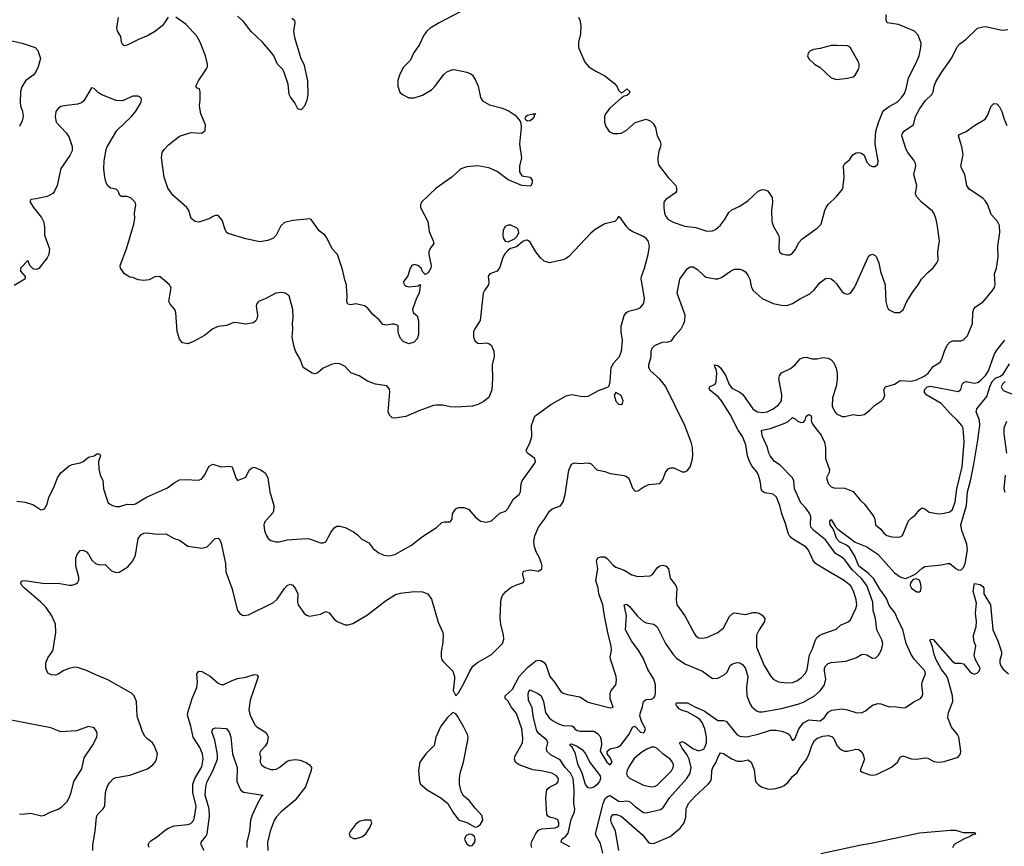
# Model space of a CAD drawing. Header units: inches. Extents: x 1552611 to 1694776, y 811966 to 917215.
# Tile 355 of 549: x 1650931 to 1658065, y 845939 to 851932. Entities that reach past the tile are written whole.
import ezdxf

# ---------------------------------------------------------------- set-up
doc = ezdxf.new("R2010")
doc.units = ezdxf.units.IN
doc.header["$MEASUREMENT"] = 0
doc.layers.add('B6854', color=7, linetype='Continuous')
doc.layers.add('B6855', color=7, linetype='Continuous')

msp = doc.modelspace()

# ---------------------------------------------------------------- linework, layer by layer
at = {"layer": 'B6854', "color": 5}
for points, elevation in [([(1650910, 848442), (1650970, 848434), (1651030, 848414), (1651081.4, 848381.4), (1651090, 848378.8), (1651110, 848386.8), (1651130, 848421), (1651141.6, 848470), (1651178.4, 848541.6), (1651204.4, 848610), (1651230, 848648.2), (1651290, 848697.1), (1651310, 848708.2), (1651370, 848718.4), (1651391, 848729), (1651430, 848760.7), (1651470, 848770.8), (1651490, 848786), (1651510, 848784.7), (1651515.5, 848770), (1651502, 848730), (1651503.4, 848676.6), (1651514.9, 848630), (1651533.5, 848593.5), (1651539, 848530), (1651563.7, 848450), (1651573, 848430), (1651582.6, 848422.6), (1651604, 848410), (1651630, 848403.6), (1651656.2, 848403.8), (1651710, 848419.5), (1651750, 848417.6), (1651770, 848421.3), (1651849.8, 848470.2), (1652001, 848539), (1652050, 848575.5), (1652090, 848596.4), (1652130, 848599.5), (1652230, 848593), (1652250, 848604), (1652269.5, 848630), (1652304.2, 848695.8), (1652330, 848710.5), (1652390, 848690.8), (1652450, 848696.3), (1652470, 848690.7), (1652497.1, 848610), (1652510, 848590.7), (1652570, 848615.5), (1652594.5, 848665.5), (1652610, 848682), (1652630, 848688.2), (1652676, 848670), (1652710, 848646.8), (1652730, 848611.3), (1652743.1, 848510), (1652772.4, 848410), (1652770.5, 848370), (1652764.1, 848355.9), (1652704.9, 848290), (1652700.7, 848270), (1652704, 848230), (1652715.9, 848195.9), (1652731, 848170), (1652750, 848157.3), (1652786, 848146), (1652810, 848146), (1652870, 848161.6), (1653010, 848170.4), (1653030, 848168.2), (1653110, 848140.7), (1653130, 848139.1), (1653150, 848148), (1653185.5, 848214.5), (1653210, 848248), (1653230, 848259.3), (1653250, 848259.3), (1653290.3, 848250.3), (1653350, 848220.5), (1653378.6, 848198.5), (1653410, 848165.5), (1653459.9, 848139.9), (1653490, 848102), (1653528.7, 848068.7), (1653570, 848050.4), (1653610, 848046), (1653650, 848054.4), (1653770, 848122.4), (1653850, 848186.4), (1653950, 848250.4), (1653990, 848286.4), (1654010, 848292), (1654050, 848290.8), (1654063.7, 848310), (1654068, 848350), (1654078.4, 848370), (1654090, 848384.9), (1654110, 848395.5), (1654150, 848395.5), (1654182.8, 848382.8), (1654230, 848327.7), (1654270, 848295.5), (1654310, 848290.4), (1654350, 848299.3), (1654410, 848354.9), (1654450.8, 848369.2), (1654469.6, 848390), (1654510, 848459.1), (1654550, 848490.7), (1654560.5, 848510), (1654563.5, 848570), (1654571.2, 848590), (1654662.7, 848717.3), (1654667.3, 848730), (1654662.4, 848750), (1654611.5, 848790), (1654599.7, 848810), (1654628.5, 848870), (1654641, 848910), (1654639.7, 848990), (1654662.6, 849057.4), (1654778.6, 849141.4), (1654890, 849206), (1654930, 849214.9), (1655010, 849200.4), (1655050, 849203.1), (1655130, 849246.4), (1655192.5, 849267.5), (1655202.7, 849277.3), (1655209.7, 849310.3), (1655217.7, 849410), (1655236.2, 849443.8), (1655277.4, 849490), (1655292.6, 849530), (1655299.4, 849610), (1655287.9, 849670), (1655289, 849710), (1655310, 849787.7), (1655327.8, 849810), (1655341.8, 849818.2), (1655410, 849834.9), (1655430, 849846.4), (1655448, 849870), (1655455.8, 849890), (1655458.3, 849910), (1655443, 850000)], 940), ([(1651459.7, 845910), (1651459.7, 845950), (1651478, 846050), (1651487.1, 846150), (1651495.4, 846170), (1651536.3, 846210), (1651546.9, 846230), (1651553.3, 846330), (1651565.6, 846370), (1651581.3, 846398.7), (1651609.8, 846430.2), (1651630, 846439), (1651730, 846454.6), (1651858, 846502), (1651895.6, 846530), (1651913, 846550), (1651922.4, 846570), (1651929.7, 846610), (1651906.3, 846670), (1651892.6, 846690), (1651857.5, 846717.5), (1651838.8, 846738.8), (1651821.5, 846770), (1651782.4, 846882.4), (1651777.6, 846990), (1651760.3, 847030), (1651741.5, 847050), (1651570, 847147.2), (1651481.5, 847181.5), (1651415, 847215), (1651350, 847236.8), (1651330, 847238.9), (1651290, 847227.8), (1651250, 847213), (1651210, 847187.6), (1651190, 847180.5), (1651161.7, 847181.7), (1651135.6, 847195.6), (1651120.7, 847230), (1651120.7, 847270), (1651134.5, 847305.5), (1651166, 847350), (1651172.7, 847367.3), (1651193.8, 847490), (1651190.7, 847550), (1651163.8, 847610), (1651122.4, 847670), (1651084.2, 847710), (1650965.1, 847810), (1650947, 847830), (1650939, 847850), (1650941.2, 847858.8), (1650950, 847864.7), (1650970, 847866), (1651110, 847845.2), (1651210, 847848.3), (1651290, 847833.8), (1651310, 847833.4), (1651338.3, 847841.7), (1651349.8, 847850.2), (1651360.5, 847870), (1651359.7, 847890), (1651337.8, 847970), (1651338.5, 848030), (1651350, 848060.7), (1651363.3, 848076.7), (1651370, 848084), (1651390, 848087.3), (1651414.7, 848074.7), (1651430, 848057.3), (1651454.7, 848014.7), (1651480.5, 847990), (1651510, 847980.3), (1651550, 847983.1), (1651597.1, 847937.1), (1651630, 847925.4), (1651652, 847928), (1651714.1, 847965.9), (1651750, 848008.7), (1651770.6, 848050), (1651789.9, 848170), (1651810, 848199.1), (1651830.3, 848210.3), (1651852.9, 848212.9), (1651930, 848201.3), (1651990, 848204.9), (1652050, 848170.3), (1652090, 848159.5), (1652150, 848116), (1652250, 848100.7), (1652289.8, 848110.2), (1652347.3, 848170), (1652370, 848173.7), (1652381.1, 848161.1), (1652390, 848138), (1652422.3, 847990), (1652425.3, 847930), (1652468.9, 847810), (1652508, 847650), (1652526.6, 847626.6), (1652550, 847613.4), (1652590, 847616.4), (1652770, 847707.6), (1652796, 847730), (1652850, 847808.9), (1652870, 847830.3), (1652890, 847840.3), (1652910, 847832), (1652930, 847804.9), (1652947.3, 847770), (1652944.1, 847710), (1652948.8, 847690), (1652990, 847630.9), (1653010, 847614.1), (1653031.2, 847608.8), (1653110, 847623), (1653150, 847642.8), (1653173.2, 847633.2), (1653210, 847586), (1653231.3, 847570), (1653290, 847544.7), (1653310, 847544.7), (1653344.7, 847555.3), (1653450, 847616.4), (1653582, 847718), (1653654.3, 847765.7), (1653690, 847774.4), (1653790, 847785.7), (1653850, 847783.1), (1653888.8, 847768.8), (1653914.6, 847730), (1653964.2, 847564.2), (1653997.1, 847490), (1654000.5, 847470), (1653997.6, 847417.6), (1653984.6, 847350), (1653984.2, 847310), (1653990.3, 847290.3), (1653999.2, 847279.2), (1654070.5, 847210), (1654081.6, 847170), (1654082.4, 847150), (1654070.8, 847070), (1654090, 847031.3), (1654110, 847051), (1654150, 847118.8), (1654192.6, 847210), (1654215, 847244.9), (1654248, 847272), (1654349.9, 847330.1), (1654430, 847410.8), (1654437.8, 847442.2), (1654436.8, 847470), (1654416.2, 847550), (1654411.9, 847590), (1654416, 847710), (1654418.5, 847730), (1654430, 847757.1), (1654453.4, 847786.6), (1654490, 847816), (1654530, 847835.8), (1654575.3, 847850), (1654582.7, 847857.3), (1654586.6, 847870), (1654577.6, 847910), (1654579.3, 847930), (1654584.9, 847935.1), (1654630, 847943.1), (1654690, 847934.8), (1654713.2, 847950), (1654716, 847970), (1654712, 847990), (1654698.4, 848030), (1654673.8, 848073.8), (1654660.9, 848110), (1654657.3, 848150), (1654663, 848190), (1654690, 848252.9), (1654734.7, 848310), (1654770, 848368), (1654790, 848386.4), (1654850, 848406.7), (1654870, 848437.1), (1654882.6, 848490), (1654910, 848667.3), (1654930, 848710.4), (1654950, 848720.4), (1654990, 848714), (1655050, 848720.4), (1655071.7, 848711.7), (1655113.4, 848670), (1655125.5, 848665.5), (1655170, 848656.2), (1655210, 848641.8), (1655310, 848628.4), (1655323.1, 848623.1), (1655341.5, 848610), (1655352.8, 848590), (1655370, 848534.8), (1655390, 848513), (1655410, 848515.5), (1655453.5, 848546.5), (1655490, 848561.3), (1655570, 848569), (1655590, 848599.1), (1655610.7, 848649.3), (1655630, 848676.4), (1655650, 848684.4), (1655670, 848682.4), (1655730, 848653.4), (1655750, 848653.4), (1655770, 848662.8), (1655789.6, 848690.3), (1655804.4, 848735.6), (1655807.9, 848772.1), (1655805.1, 848830), (1655797.4, 848870), (1655749.7, 848990), (1655610, 849274.5), (1655570, 849327.3), (1655498.9, 849390), (1655489.7, 849410), (1655488.5, 849430), (1655506.8, 849490), (1655506.8, 849530), (1655512.6, 849550), (1655533.3, 849570), (1655570, 849588.3), (1655590, 849594), (1655630, 849596.1), (1655654.8, 849605.2), (1655678.6, 849641.4), (1655722.9, 849690), (1655743.9, 849730), (1655750.7, 849750.7), (1655751.6, 849790), (1655695.1, 849950), (1655704.7, 850000)], 920), ([(1654320, 850000), (1654298.3, 849970), (1654288.9, 849948.9), (1654268.6, 849751.4), (1654227.7, 849690), (1654219.1, 849670), (1654219.1, 849630), (1654230, 849601), (1654250, 849587.7), (1654270, 849585.5), (1654310, 849590.6), (1654330, 849584), (1654350.3, 849570.3), (1654366.7, 849530), (1654368.4, 849490), (1654353.8, 849430), (1654356.5, 849330), (1654352.4, 849250), (1654330, 849193.2), (1654290, 849162.7), (1654250, 849142), (1654212, 849130), (1654090, 849122.4), (1654050, 849126), (1653998, 849138), (1653950, 849137.4), (1653930, 849134.3), (1653823, 849097), (1653730, 849055.6), (1653650, 849044.5), (1653630, 849047), (1653610, 849064), (1653600.9, 849090), (1653613.4, 849233.4), (1653610, 849254), (1653590, 849278), (1653510, 849289.6), (1653451.2, 849311.2), (1653390, 849349.4), (1653330, 849372.3), (1653290, 849417), (1653250, 849437), (1653219.8, 849440.2), (1653190, 849432.3), (1653130, 849406.6), (1653090, 849372.3), (1653070, 849363.7), (1653050, 849369.4), (1652986, 849410), (1652962.9, 849470), (1652929.8, 849529.8), (1652917.4, 849570), (1652905.6, 849630), (1652909.5, 849689.5), (1652907, 849730), (1652912.7, 849770), (1652909.6, 849830), (1652882.6, 849930), (1652854.5, 849950), (1652830, 849953.6), (1652787.7, 849950), (1652710, 849909.5), (1652661, 849890), (1652647.3, 849870), (1652645.2, 849854.8), (1652653, 849790), (1652650.5, 849769.5), (1652642.8, 849750), (1652625.5, 849734.5), (1652570, 849724.5), (1652490, 849736.2), (1652470, 849733.3), (1652430, 849715.1), (1652370, 849708.3), (1652329.2, 849690.8), (1652270, 849643.6), (1652190, 849598), (1652150, 849582.7), (1652109.5, 849589.5), (1652090, 849615.3), (1652071.4, 849671.4), (1652061.6, 849810), (1652054, 849830), (1652020.9, 849870), (1652012.3, 849890), (1652028, 849990), (1652021.7, 850000)], 940), ([(1653832.7, 850000), (1653826, 849950), (1653805.8, 849914.2), (1653776, 849830), (1653782, 849810), (1653810, 849786), (1653820.4, 849750), (1653820.7, 849650), (1653810, 849618), (1653790, 849595.3), (1653750, 849582), (1653710, 849599), (1653690, 849622), (1653679, 849650), (1653674, 849670), (1653674, 849710), (1653670, 849715.3), (1653645.2, 849725.2), (1653630, 849726), (1653590, 849717), (1653562, 849722), (1653536.2, 849756.2), (1653490, 849794.7), (1653450, 849843), (1653430, 849857.7), (1653367.7, 849872.3), (1653330, 849865.2), (1653309.4, 849869.4), (1653301.2, 849890), (1653303.7, 849930), (1653300, 850000)], 920), ([(1653732.9, 850000), (1653750, 849996), (1653795.3, 850000)], 920), ([(1654641.7, 845930), (1654637.7, 845950), (1654640.4, 845970), (1654670, 846032.9), (1654690, 846055.2), (1654714.7, 846065.3), (1654810, 846073.8), (1654830, 846080.7), (1654836.8, 846090), (1654837.7, 846110), (1654830, 846131.3), (1654810, 846140.5), (1654769.6, 846149.6), (1654756.9, 846156.9), (1654749.6, 846169.6), (1654744.3, 846290), (1654749.8, 846350.2), (1654770, 846368.4), (1654824.1, 846395.9), (1654832.1, 846407.9), (1654834.5, 846430), (1654821.1, 846450), (1654787.8, 846470), (1654710, 846487.3), (1654650, 846493.6), (1654550, 846529.4), (1654524.2, 846550), (1654516.4, 846570), (1654519.3, 846590), (1654573.3, 846690), (1654575.5, 846724.5), (1654568.4, 846790), (1654530, 846902.4), (1654492.6, 846950), (1654470, 846991), (1654448.7, 847010), (1654448, 847030), (1654502.3, 847077.7), (1654549.9, 847170), (1654610, 847234.8), (1654670, 847283), (1654690, 847288.4), (1654707.3, 847287.3), (1654730, 847272.2), (1654745.2, 847250), (1654772.8, 847170), (1654806.5, 847130), (1654850, 847063.1), (1654869.2, 847049.2), (1654899, 847039), (1654990, 847022.7), (1655050, 846985.2), (1655076, 846976), (1655210, 846944), (1655231.8, 846948.2), (1655208.2, 847008.2), (1655208.2, 847050), (1655215.6, 847070), (1655250, 847110.8), (1655256.2, 847143.8), (1655254, 847170), (1655213.7, 847290), (1655209.7, 847310), (1655219.5, 847360.5), (1655217.4, 847390), (1655191.6, 847490), (1655167.7, 847610), (1655157.3, 847690), (1655127.5, 847770), (1655122.2, 847810), (1655105.8, 847865.8), (1655120.8, 847950), (1655110.8, 848010), (1655120.5, 848030), (1655142, 848038), (1655170, 848037.1), (1655187.1, 848027.1), (1655230, 847978.4), (1655250, 847964.3), (1655310, 847941.6), (1655366.6, 847906.6), (1655410, 847896), (1655499.8, 847900.2), (1655515.4, 847910), (1655550, 847959.5), (1655570, 847972.7), (1655590, 847977.1), (1655614, 847970), (1655632.2, 847950), (1655643.9, 847883.9), (1655686, 847830), (1655692.4, 847810), (1655687.8, 847727.8), (1655691.8, 847690), (1655749.4, 847609.4), (1655819.6, 847479.6), (1655830, 847466), (1655850, 847451.8), (1655870, 847447.7), (1655910, 847454.3), (1655990, 847490.3), (1656030, 847523.1), (1656075.2, 847604.8), (1656090, 847623), (1656107, 847633), (1656190, 847619.2), (1656245.8, 847634.2), (1656270, 847634.4), (1656290, 847628.9), (1656310, 847616), (1656328.9, 847590), (1656326.7, 847570), (1656287.9, 847510), (1656270.2, 847470.2), (1656270, 847382), (1656325.9, 847250), (1656370, 847176.1), (1656391.1, 847151.1), (1656430, 847131.5), (1656490, 847125), (1656530, 847126.4), (1656561.6, 847138.4), (1656596.6, 847163.4), (1656624.6, 847195.4), (1656637.8, 847222.2), (1656652.5, 847327.5), (1656674.8, 847370), (1656695.6, 847430), (1656707.9, 847452.1), (1656728.2, 847470), (1656750, 847480.2), (1656847.5, 847512.5), (1656877.3, 847542.7), (1656933, 847567), (1656950, 847581.7), (1656990, 847664.4), (1656996.5, 847690), (1656990.7, 847729.3), (1656973.4, 847790), (1656951.3, 847830), (1656900.8, 847870), (1656759.3, 847950), (1656698, 847990), (1656677.1, 848017.1), (1656646, 848086), (1656630, 848107.6), (1656530, 848168.4), (1656510, 848185.5), (1656498.6, 848210), (1656480.9, 848280.9), (1656454.2, 848350), (1656439.9, 848410), (1656414.7, 848470), (1656390, 848491.8), (1656330, 848501.7), (1656310, 848513.6), (1656303.2, 848530), (1656297.6, 848577.6), (1656284.1, 848630), (1656270, 848657.3), (1656237, 848697), (1656218.5, 848730), (1656204.1, 848770), (1656191.9, 848850), (1656168.5, 848910), (1656136.9, 848956.9), (1656079.9, 849070), (1656016.4, 849170), (1655994.8, 849194.8), (1655929.9, 849250), (1655929.8, 849270), (1655969.8, 849290.2), (1655976.3, 849310), (1655981.2, 849370), (1655977.6, 849397.6), (1655969.1, 849410), (1655965.1, 849430), (1655990, 849425.5), (1656010, 849408), (1656048.4, 849350), (1656070, 849292.7), (1656090, 849260.7), (1656150, 849231.4), (1656170, 849215.6), (1656242.4, 849110), (1656274.9, 849090), (1656310, 849083.9), (1656347, 849090), (1656390, 849110.2), (1656430, 849139.1), (1656449.8, 849170), (1656453.1, 849213.1), (1656432.1, 849330), (1656436.9, 849350), (1656450, 849372.2), (1656517, 849403), (1656550, 849430.5), (1656586.4, 849473.6), (1656610, 849484.4), (1656630, 849486), (1656673.3, 849473.3), (1656710, 849473.8), (1656750, 849483.6), (1656790, 849477.6), (1656810, 849465.8), (1656830, 849443.9), (1656846.9, 849406.9), (1656853.8, 849370), (1656853.6, 849326.4), (1656846.5, 849273.5), (1656820.2, 849190), (1656819, 849130), (1656834.6, 849094.6), (1656850, 849075.3), (1656890, 849055.8), (1656910, 849056.4), (1656970, 849070.5), (1657010, 849062), (1657050, 849070.6), (1657090, 849100.5), (1657124.2, 849135.8), (1657175.3, 849170), (1657190, 849184.7), (1657199, 849210), (1657193.2, 849250), (1657204, 849270), (1657270, 849290.7), (1657310, 849316.3), (1657390, 849311.1), (1657430, 849321.6), (1657490, 849351), (1657513.3, 849370), (1657550, 849417.8), (1657599.7, 849450), (1657613.7, 849470), (1657630.8, 849529.2), (1657650, 849573.4), (1657670, 849595.5), (1657690, 849603), (1657750, 849604.2), (1657770, 849612), (1657799.3, 849640.7), (1657834.5, 849730), (1657836.1, 849810), (1657844.5, 849835.5), (1657855.6, 849850), (1657912.4, 849887.6), (1657979.6, 849970), (1657993.3, 849990), (1657996.1, 850000)], 880), ([(1656232, 850000), (1656234.2, 849990), (1656246.4, 849970), (1656310, 849911.3), (1656390, 849874.7), (1656450, 849861.5), (1656490, 849860.7), (1656530, 849875.8), (1656588.5, 849911.5), (1656655.3, 849944.7), (1656690, 849976.5), (1656709, 850000)], 920), ([(1656861.9, 850000), (1656890, 849959.5), (1656910, 849946.4), (1656930, 849943.1), (1656950, 849950.4), (1656979.1, 849990), (1656983.6, 850000)], 920), ([(1657201.4, 850000), (1657207.2, 849890), (1657216.4, 849850), (1657226.4, 849830), (1657270, 849810.4), (1657306, 849810), (1657321.5, 849818.5), (1657331.5, 849828.5), (1657359.6, 849890), (1657401.4, 849958.6), (1657434.4, 850000)], 920), ([(1654916.4, 845936.4), (1654853.6, 845970), (1654858.9, 845990), (1654888.2, 846011.8), (1654904.6, 846035.4), (1654925.6, 846134.4), (1654951.2, 846190), (1654953.5, 846210), (1654945, 846250), (1654949, 846350), (1654940.8, 846430), (1654922.3, 846470), (1654883.6, 846510), (1654846.7, 846566.7), (1654781.1, 846601.1), (1654751, 846630), (1654748.6, 846650), (1654757.2, 846690), (1654751.6, 846710), (1654694.9, 846754.9), (1654677.4, 846777.4), (1654654.6, 846870), (1654643.9, 846943.9), (1654618.6, 846998.6), (1654615.3, 847044.7), (1654618.9, 847061.1), (1654630, 847073.2), (1654690, 847045.9), (1654708.3, 847030), (1654726.3, 846990), (1654740.3, 846910), (1654766.8, 846870), (1654791.7, 846851.7), (1654830.2, 846830), (1654870, 846815.3), (1654932.7, 846812.7), (1654944.8, 846804.8), (1654953.1, 846790), (1654970, 846778.8), (1654990, 846773.7), (1655090, 846774), (1655118.1, 846758.1), (1655135.9, 846735.9), (1655145, 846710), (1655145.7, 846674.3), (1655136, 846630), (1655184.9, 846550), (1655210, 846531), (1655222.7, 846550), (1655210, 846584), (1655188, 846610), (1655188, 846630), (1655210, 846646.8), (1655262.5, 846657.5), (1655287.3, 846672.7), (1655347.9, 846752.1), (1655370, 846802), (1655388.4, 846811.6), (1655430, 846767.3), (1655450, 846763), (1655459.3, 846770), (1655465.2, 846790), (1655438.6, 846838.6), (1655424.7, 846884.7), (1655428.7, 846910), (1655443.5, 846950), (1655449.8, 846990.2), (1655470, 847004.9), (1655510, 847006.5), (1655525.3, 847014.7), (1655533.6, 847026.4), (1655537.8, 847050), (1655536.7, 847110), (1655524.7, 847150), (1655481.9, 847221.9), (1655450, 847298.7), (1655417.7, 847357.7), (1655362.8, 847430), (1655321, 847510), (1655326.6, 847610), (1655310, 847691), (1655330, 847694.7), (1655350, 847678.3), (1655408.3, 847608.4), (1655450, 847569.1), (1655470, 847559.6), (1655524.9, 847550), (1655550, 847530.2), (1655610.8, 847410.8), (1655665.5, 847330), (1655690, 847303.2), (1655750, 847263.2), (1655878.8, 847210), (1655950, 847154.8), (1655990, 847157.3), (1656036.3, 847183.7), (1656056.9, 847203.1), (1656079.7, 847250), (1656096.6, 847263.4), (1656130, 847272.2), (1656150, 847269.1), (1656170, 847254.9), (1656190, 847228.2), (1656207.9, 847170), (1656196.9, 847090), (1656200.3, 847030), (1656223.2, 846970), (1656236, 846950), (1656270, 846922.3), (1656290, 846914), (1656313.9, 846913.9), (1656450, 846938.6), (1656570, 846969.3), (1656610, 846985.2), (1656688.8, 847031.2), (1656730, 847067.1), (1656762.1, 847110), (1656772.5, 847150), (1656761.9, 847210), (1656762.9, 847230), (1656771.3, 847248.7), (1656790, 847264.9), (1656810, 847271.1), (1656917.7, 847282.3), (1656990, 847306.7), (1657030, 847330.3), (1657046.8, 847333.2), (1657070, 847326.4), (1657110, 847304.4), (1657133.2, 847306.8), (1657154.8, 847325.2), (1657175.7, 847364.3), (1657183.9, 847410), (1657176.9, 847436.9), (1657141.8, 847510), (1657133, 847590), (1657116, 847650), (1657112.6, 847710), (1657068.9, 847830), (1657030, 847880.5), (1656963.5, 847943.5), (1656910, 848016.4), (1656890, 848034), (1656842.7, 848062.7), (1656770, 848162.3), (1656684.1, 848230), (1656666.6, 848250), (1656661.3, 848270), (1656662.4, 848330), (1656656.5, 848350), (1656630, 848387.8), (1656589.8, 848430), (1656545.8, 848530), (1656540.3, 848590), (1656530.8, 848610), (1656441.9, 848701.9), (1656400.5, 848730), (1656368, 848770), (1656358, 848790), (1656348.3, 848830), (1656312.1, 848910), (1656305.1, 848950), (1656310, 848955.8), (1656370, 848968), (1656473.8, 849006.2), (1656499.6, 849020.4), (1656530, 849047.7), (1656550, 849039.3), (1656564.3, 849024.3), (1656590, 849011.3), (1656610, 849015.2), (1656621.2, 849030), (1656630, 849058.4), (1656650, 849070.2), (1656662.3, 849062.3), (1656668.7, 849050), (1656666.9, 849030), (1656671.4, 849010), (1656682.1, 848990), (1656739.4, 848919.4), (1656761.4, 848870), (1656768.6, 848830), (1656769.4, 848750), (1656798, 848670), (1656795.4, 848650), (1656777.6, 848610), (1656790, 848569.2), (1656810, 848545.2), (1656830, 848538), (1656910, 848536), (1656970, 848511), (1657020.7, 848450), (1657050, 848422.8), (1657120.5, 848330), (1657128.2, 848310), (1657133, 848270), (1657170, 848239.3), (1657192.7, 848210), (1657213, 848193), (1657250, 848183.1), (1657290, 848180.4), (1657310, 848182.4), (1657326.9, 848193.1), (1657370, 848298), (1657390, 848319.3), (1657419.4, 848340.6), (1657450, 848378.8), (1657470, 848394), (1657490, 848386), (1657520.9, 848360.9), (1657590, 848350.4), (1657630, 848353.7), (1657670, 848364.6), (1657690, 848380.3), (1657710, 848437.1), (1657721.5, 848530), (1657760.4, 848690), (1657773.4, 848870), (1657767.1, 848970), (1657757.7, 848990), (1657724.4, 849030), (1657675, 849075), (1657607.1, 849150), (1657504.3, 849210), (1657488, 849230), (1657488, 849250), (1657506.3, 849270), (1657530, 849275.5), (1657730, 849236.4), (1657749.7, 849250.3), (1657760.4, 849290), (1657775.2, 849304.8), (1657790, 849309.1), (1657850, 849297.6), (1657870, 849302.8), (1657890, 849314.9), (1657930, 849353.8), (1657950, 849385.8), (1657994, 849510), (1658010, 849537.1), (1658068.2, 849610)], 860), ([(1655157.4, 845890), (1655139.8, 845959.8), (1655110.6, 846010), (1655104.2, 846030), (1655157.5, 846250), (1655174.3, 846285.7), (1655190, 846301.3), (1655210, 846306.9), (1655270, 846265.6), (1655290, 846263.4), (1655330, 846269.5), (1655350, 846264), (1655390, 846227.3), (1655450, 846184), (1655470, 846181.3), (1655574.8, 846205.2), (1655596.9, 846223.1), (1655638.4, 846290), (1655765.6, 846430), (1655789.4, 846470.6), (1655795.4, 846510), (1655781.8, 846570), (1655765.8, 846605.8), (1655730, 846651.2), (1655711.6, 846690), (1655730, 846699.7), (1655747.6, 846692.4), (1655809.1, 846649.1), (1655850, 846632), (1655879.7, 846640.3), (1655890, 846647.6), (1655898.2, 846661.8), (1655907.7, 846692.3), (1655908.4, 846731.6), (1655895.4, 846790), (1655876.7, 846836.7), (1655858.9, 846858.9), (1655836.1, 846876.1), (1655771.2, 846911.2), (1655726.6, 846926.6), (1655710, 846937), (1655690, 846959.6), (1655685.8, 846970), (1655690, 846980.4), (1655770, 846980.3), (1655823.6, 846950), (1655890, 846922.7), (1655990, 846851.9), (1656031.4, 846851.4), (1656050, 846846.7), (1656126.7, 846750), (1656150, 846737.7), (1656190, 846733.7), (1656210, 846736.6), (1656290, 846755.4), (1656370, 846780.9), (1656410, 846782), (1656453.9, 846773.9), (1656497.2, 846757.2), (1656508.4, 846748.4), (1656530, 846706), (1656550, 846724), (1656575.9, 846790), (1656610, 846834.2), (1656650, 846855.8), (1656730, 846850.1), (1656759.5, 846870), (1656790, 846911.1), (1656814.5, 846925.5), (1656890, 846936.5), (1656929.4, 846929.4), (1656990, 846910.2), (1657030, 846906.7), (1657059.5, 846920.5), (1657110, 846962), (1657150, 846974), (1657170, 846973), (1657230, 846950.3), (1657270, 846952.3), (1657330, 846943.6), (1657350, 846945.7), (1657410, 846987.7), (1657458, 847010), (1657470, 847026.8), (1657474, 847046), (1657468.7, 847110), (1657470.8, 847130), (1657493.6, 847190), (1657490.5, 847210.5), (1657414.6, 847294.6), (1657390.6, 847330.6), (1657354.7, 847410), (1657330.8, 847510.8), (1657295.5, 847575.5), (1657275.2, 847630), (1657230, 847685.7), (1657214.1, 847730), (1657202.2, 847750), (1657163.4, 847803.4), (1657118.7, 847878.7), (1657078.8, 847918.8), (1657011.3, 847970), (1656981.7, 848041.7), (1656944.6, 848104.6), (1656922.2, 848122.2), (1656870, 848147), (1656848.5, 848170), (1656835.7, 848215.7), (1656823.3, 848243.3), (1656804.4, 848270), (1656802.2, 848297.8), (1656810, 848308), (1656840.8, 848260.8), (1656859.8, 848239.8), (1656983.6, 848143.6), (1657070.3, 848110), (1657150, 848057.7), (1657270, 847921.6), (1657310, 847893.8), (1657330, 847886), (1657350, 847881), (1657385.2, 847894.8), (1657424.1, 847915.9), (1657470, 847956.3), (1657490, 847966.8), (1657610, 847980.5), (1657650, 847990.5), (1657670, 847990.6), (1657713.5, 847953.5), (1657730, 847944.2), (1657750, 847940.3), (1657770, 847959.7), (1657781.4, 847990), (1657799.4, 848090), (1657794.7, 848130), (1657756.8, 848230), (1657751.2, 848270), (1657790.9, 848409.1), (1657799.1, 848510), (1657820.3, 848590), (1657843.4, 848710), (1657871.7, 848870), (1657887.5, 848990), (1657886.4, 849030), (1657861.5, 849090), (1657862.8, 849097.2), (1657866.6, 849110), (1657939.6, 849200.4), (1657960.5, 849270), (1657978.4, 849310), (1658004, 849336), (1658033.4, 849346.6), (1658057.6, 849362.4), (1658102.7, 849437.3)], 840), ([(1658070.4, 849309.6), (1658051.2, 849290), (1658042.6, 849270), (1658051, 849251), (1658062.2, 849242.2), (1658120.4, 849220.4)], 840), ([(1658081.7, 849018.3), (1658062.7, 848970), (1658062.3, 848930), (1658080.2, 848790)], 840), ([(1658071, 848630), (1658062.8, 848530), (1658070, 848506)], 840), ([(1655271, 845909), (1655247.2, 846050), (1655218.3, 846110), (1655214.7, 846130), (1655217.4, 846150), (1655228, 846170), (1655256, 846170), (1655290, 846157.1), (1655442.8, 846022.8), (1655490, 845964.2), (1655510, 845959.2), (1655530, 845962.9), (1655645.3, 846010), (1655715.6, 846070), (1655745, 846110), (1655758.1, 846150), (1655759.1, 846210), (1655777.9, 846250), (1655821.3, 846298.7), (1655919.8, 846390), (1655936, 846410), (1655943.5, 846430), (1655947.2, 846490), (1655954.1, 846510), (1655974.8, 846545.2), (1655990.8, 846589.2), (1656010, 846616.2), (1656030, 846612.3), (1656090, 846573.2), (1656130, 846555.5), (1656163, 846557), (1656206.2, 846566.2), (1656219.9, 846559.9), (1656230.2, 846550.2), (1656253.9, 846493.9), (1656262.8, 846410), (1656270, 846398.4), (1656284.2, 846384.2), (1656310, 846369), (1656350, 846355.6), (1656370, 846354.3), (1656410, 846359), (1656450, 846370.2), (1656470, 846380.3), (1656497.3, 846402.7), (1656530, 846444.4), (1656564.4, 846475.6), (1656585.1, 846510), (1656631.1, 846568.9), (1656651.8, 846610), (1656670, 846670.6), (1656690, 846706.4), (1656710, 846724.2), (1656750, 846739), (1656790, 846742.7), (1656816, 846736), (1656830, 846722), (1656852, 846670), (1656868.4, 846650), (1656890, 846635.3), (1656910, 846628.8), (1656930, 846628.7), (1656990, 846644.4), (1657010, 846641.6), (1657024.9, 846630), (1657040.4, 846610), (1657052.2, 846570), (1657021.6, 846490), (1657036, 846476), (1657090, 846458.4), (1657110, 846456.1), (1657138.8, 846461.1), (1657247.7, 846512.3), (1657290.8, 846549.2), (1657310, 846584.9), (1657330, 846596.3), (1657393.5, 846573.5), (1657432.1, 846572.1), (1657490, 846580.2), (1657510, 846577.7), (1657554.8, 846554.8), (1657590, 846548.5), (1657630, 846553.7), (1657730, 846586), (1657748, 846610), (1657750.6, 846629.4), (1657736.3, 846730), (1657727.2, 846750), (1657683, 846803), (1657655.5, 846870), (1657659.9, 846910), (1657692.7, 846990), (1657689.9, 847030), (1657655.6, 847155.6), (1657642.3, 847182.3), (1657610, 847221.1), (1657570, 847295.8), (1657557.1, 847330), (1657545.8, 847385.8), (1657527.7, 847432.3), (1657530, 847442), (1657550, 847439.1), (1657690, 847278.5), (1657710, 847267.2), (1657750, 847267.2), (1657770, 847261.3), (1657813.4, 847210), (1657830, 847195.6), (1657848.4, 847188.4), (1657870, 847196), (1657884, 847210), (1657889.8, 847230), (1657855, 847295), (1657847.4, 847327.4), (1657859.9, 847390), (1657845.4, 847430), (1657841.1, 847470), (1657860.2, 847530), (1657864.2, 847570), (1657856.8, 847630), (1657862.7, 847702.7), (1657838.7, 847790), (1657850, 847844.7), (1657890, 847838), (1657910, 847822), (1657916, 847810), (1657918, 847770), (1657965.5, 847690), (1657981.5, 847510), (1658019.1, 847430), (1658046, 847350), (1658044.9, 847330), (1658032.2, 847290), (1658032.8, 847270), (1658043.1, 847243.1), (1658060.5, 847220.5), (1658096.1, 847190)], 820), ([(1651868, 845930), (1651862.9, 845950), (1651871.8, 845970), (1651881.6, 845978.4), (1651930.6, 846009.4), (1651974.7, 846050), (1652006, 846070), (1652050, 846086.8), (1652150, 846096.3), (1652170, 846103.8), (1652190, 846126.3), (1652198.6, 846150), (1652209.8, 846230.2), (1652185.7, 846330), (1652185.7, 846390), (1652199.9, 846430), (1652250, 846516.2), (1652261.4, 846570), (1652254.5, 846610), (1652236.1, 846656.1), (1652187.1, 846730), (1652171.1, 846811.1), (1652147.4, 846890), (1652149, 846910), (1652179.6, 847010), (1652214.4, 847090), (1652220.4, 847130), (1652213.5, 847190), (1652229.4, 847210), (1652250, 847205.6), (1652310, 847171.8), (1652370, 847121.5), (1652390, 847111.9), (1652410, 847112), (1652470, 847142.2), (1652510, 847156.6), (1652570, 847166.4), (1652630, 847183.8), (1652650, 847183.1), (1652658, 847170), (1652654.4, 847154.4), (1652601.9, 846998.1), (1652591.3, 846930), (1652603.3, 846883.3), (1652638.3, 846818.3), (1652650, 846806), (1652707.2, 846770), (1652724, 846750), (1652730.2, 846730.2), (1652725.2, 846690), (1652710, 846665.1), (1652675.5, 846630), (1652667.7, 846610), (1652676.3, 846590), (1652672.4, 846550), (1652682.4, 846530), (1652710.7, 846510), (1652750, 846497.2), (1652770, 846495.9), (1652790, 846499.7), (1652810, 846510.2), (1652870, 846556.9), (1652890, 846564.5), (1652930, 846568.1), (1652963.8, 846563.8), (1653006, 846546), (1653030, 846530.7), (1653046, 846510), (1653043.7, 846490), (1653001.3, 846370), (1652925.9, 846274.1), (1652826, 846190), (1652788.2, 846150), (1652774.5, 846125.5), (1652745.7, 846050), (1652727.5, 845967.5), (1652728.5, 845910)], 880), ([(1650930, 846174.9), (1650950, 846172.7), (1651010, 846179.5), (1651090, 846160.5), (1651110, 846164.9), (1651152.2, 846187.8), (1651210, 846208.9), (1651235.4, 846224.6), (1651255.8, 846244.2), (1651274.6, 846265.4), (1651288.3, 846290), (1651303.5, 846330), (1651323, 846410), (1651380, 846500), (1651398, 846582), (1651458, 846670), (1651489, 846730), (1651493.2, 846750), (1651488.7, 846770), (1651470, 846798), (1651430, 846808.7), (1651342.5, 846777.5), (1651229.6, 846769.6), (1651157.4, 846797.4), (1650857, 846857)], 940), ([(1652267.1, 845910), (1652245.4, 845950), (1652245.7, 845970), (1652279.1, 846010), (1652289.8, 846030.2), (1652305.4, 846154.6), (1652303.4, 846210), (1652275.1, 846310), (1652280.4, 846370), (1652290.5, 846410), (1652330, 846486.7), (1652365.2, 846570), (1652363.9, 846603.9), (1652344.1, 846710), (1652323.6, 846770), (1652330, 846790.7), (1652350, 846798.7), (1652430, 846793.4), (1652450, 846762), (1652460.3, 846730), (1652471.9, 846610), (1652505.7, 846510), (1652504.6, 846410), (1652530, 846348.2), (1652551.5, 846331.5), (1652694, 846310), (1652681.4, 846298.6), (1652654.7, 846250), (1652614.9, 846165.1), (1652604.1, 846130), (1652596.6, 846050), (1652577.2, 845970), (1652577.8, 845930)], 860), ([(1657691.1, 845930), (1657704.1, 845955.9), (1657781, 845999), (1657816, 846010), (1657821.6, 846018.4), (1657835.1, 846024.9), (1657859, 846030), (1657850, 846037.2), (1657770, 846037.2), (1657713.6, 846053.6), (1657674.9, 846054.9), (1657450, 846033.9), (1657100.5, 845959.5), (1657028.8, 845948.8), (1656735.9, 845884.1)], 820)]:
    msp.add_lwpolyline(points, dxfattribs=dict(at, elevation=elevation))
for points, elevation in [([(1655250, 849229), (1655237.3, 849210), (1655250, 849166), (1655270, 849144), (1655290, 849142.8), (1655299, 849150), (1655302.7, 849170), (1655290, 849208.7)], 940), ([(1657430, 847879), (1657405.4, 847874.6), (1657384.7, 847850), (1657384, 847830), (1657393, 847810), (1657430, 847784.2), (1657450, 847784.9), (1657458, 847790), (1657462, 847810), (1657460.1, 847840.1), (1657450, 847868.7)], 840), ([(1654070, 846909), (1654030, 846872.7), (1653983.1, 846810), (1653946.4, 846730), (1653934.9, 846670), (1653873, 846610), (1653830.4, 846550), (1653821.7, 846490), (1653827, 846410), (1653834.8, 846390), (1653882.4, 846350), (1653981.6, 846290), (1654034, 846250), (1654070, 846186.8), (1654110, 846130.8), (1654171.6, 846111.6), (1654230, 846078.8), (1654250, 846082.8), (1654270, 846101), (1654286, 846130), (1654281.5, 846161.5), (1654230, 846216), (1654190, 846269.6), (1654146.1, 846306.1), (1654130, 846337.2), (1654117.7, 846390), (1654116.9, 846430), (1654122.6, 846470), (1654147.4, 846550), (1654176.9, 846710), (1654179.6, 846730), (1654175.6, 846750), (1654150, 846802.7), (1654102, 846882), (1654090, 846899)], 920), ([(1655070, 846361.2), (1655050, 846363.1), (1655030, 846387.9), (1655007.2, 846470), (1654976, 846536), (1654959.3, 846610), (1654935.9, 846655.9), (1654920.5, 846670), (1654920.5, 846679.5), (1654930, 846681.3), (1654970, 846666.3), (1655010, 846638), (1655030.1, 846610.1), (1655065, 846545), (1655135.7, 846450), (1655139.1, 846430), (1655132.8, 846410), (1655113.9, 846386.1), (1655090, 846368.6)], 840), ([(1655530, 846658.9), (1655510, 846658), (1655475.6, 846644.4), (1655437.8, 846622.2), (1655383.2, 846576.8), (1655343.6, 846516.4), (1655332.1, 846490), (1655328.9, 846468.9), (1655332.4, 846450), (1655350, 846433.4), (1655450, 846381.8), (1655510, 846370.2), (1655530, 846373.4), (1655550, 846382.8), (1655653.6, 846486.4), (1655666.3, 846510), (1655668.9, 846530), (1655661.1, 846550), (1655644.2, 846570), (1655589.9, 846609.9), (1655549.2, 846649.2)], 860), ([(1653474, 846130), (1653429.5, 846129.5), (1653390, 846118.7), (1653363.7, 846096.3), (1653326.7, 846050), (1653317.1, 846030), (1653322, 846010), (1653350, 845995.3), (1653370, 845995.6), (1653410, 846008), (1653438.9, 846030), (1653466, 846070), (1653482.7, 846110)], 920), ([(1654190, 846026.6), (1654170, 846019.5), (1654160.5, 846010), (1654154.9, 845990), (1654162.4, 845970), (1654170, 845957.3), (1654190, 845943), (1654210, 845945.5), (1654229.3, 845970), (1654231.5, 845991.5), (1654225.2, 846010), (1654206, 846026)], 920)]:
    msp.add_lwpolyline(points, close=True, dxfattribs=dict(at, elevation=elevation))
at = {"layer": 'B6855', "color": 5}
for points, elevation in [([(1654122.8, 851990), (1653970, 851909.7), (1653904.9, 851870), (1653881.6, 851850), (1653859.9, 851820.1), (1653827.8, 851752.2), (1653784.9, 851690), (1653762.3, 851637.7), (1653710, 851585.2), (1653683.1, 851530), (1653670.7, 851490.7), (1653670.6, 851450), (1653686, 851406), (1653704.7, 851390), (1653750, 851364.9), (1653790, 851366), (1653850, 851385.5), (1653915.6, 851424.4), (1653935.6, 851444.4), (1654004.4, 851535.6), (1654026.2, 851553.8), (1654050, 851564.9), (1654070, 851570.4), (1654090, 851567.7), (1654170, 851550.7), (1654198.8, 851538.8), (1654210.7, 851530), (1654234.6, 851494.6), (1654253.7, 851450), (1654268.8, 851368.8), (1654284.6, 851344.6), (1654334.9, 851314.9), (1654430, 851290.3), (1654478, 851270), (1654520, 851240), (1654556.4, 851196.4), (1654562, 851182), (1654564.6, 851150), (1654551.6, 851030), (1654566.3, 850930), (1654551.3, 850870), (1654552.6, 850830), (1654570, 850801.3), (1654630.2, 850790.2), (1654643, 850770), (1654644, 850750), (1654636, 850730), (1654630, 850726), (1654570.4, 850729.7), (1654470, 850770.7), (1654390.5, 850830.5), (1654330, 850857.6), (1654250, 850872.4), (1654170, 850866.6), (1654128.4, 850850), (1654061.3, 850790), (1653948, 850710), (1653843, 850610), (1653835.5, 850590), (1653835.5, 850570), (1653887, 850470), (1653897.3, 850397.3), (1653927.7, 850330), (1653930.5, 850310.5), (1653905.5, 850274.5), (1653895.5, 850250), (1653894.9, 850230), (1653913, 850150), (1653910.7, 850130), (1653890, 850098), (1653870, 850086), (1653850, 850106), (1653839, 850130), (1653815.3, 850150), (1653790, 850157), (1653771.3, 850150), (1653760.4, 850130), (1653743.6, 850076.4), (1653708.8, 850030), (1653718.8, 850010), (1653730, 850000.7), (1653732.9, 850000)], 920), ([(1652006, 851950), (1651980.9, 851910), (1651964.6, 851890), (1651914.6, 851850), (1651861.5, 851818.5), (1651790.7, 851789.3), (1651710, 851748), (1651690, 851742.9), (1651677.2, 851750), (1651667.6, 851770), (1651662.9, 851810), (1651640.7, 851850), (1651634.7, 851870), (1651647.5, 851947.5)], 920), ([(1653300, 850000), (1653299.5, 850010), (1653286.3, 850046.3), (1653270, 850122), (1653233.2, 850230), (1653194, 850270), (1653157.2, 850350), (1653141.2, 850370), (1653100.7, 850400.7), (1653042.9, 850482.9), (1653030, 850489.4), (1653010, 850487.3), (1652910, 850476.1), (1652850, 850461.6), (1652822, 850438), (1652790.1, 850369.9), (1652770, 850347.4), (1652730, 850331.1), (1652670, 850322.7), (1652570, 850343), (1652441, 850381), (1652429.2, 850389.2), (1652419.8, 850410), (1652398.4, 850478.4), (1652370, 850512.3), (1652350, 850512.7), (1652330, 850506.6), (1652308.5, 850491.5), (1652230, 850463.7), (1652202, 850470), (1652173.2, 850490), (1652156.2, 850550), (1652141.6, 850570), (1652040.5, 850660.5), (1652003.5, 850710), (1651978.8, 850790), (1651957.6, 850930), (1651963.6, 850970), (1651977, 850990), (1652010, 851024.9), (1652090, 851087.7), (1652170, 851114), (1652250, 851110.6), (1652276, 851130), (1652278, 851170), (1652243.7, 851250), (1652235.1, 851290), (1652232.7, 851310), (1652239, 851350), (1652239, 851410), (1652234, 851430), (1652216.4, 851436.4), (1652208, 851450), (1652226.6, 851490), (1652284.4, 851575.6), (1652291.2, 851590), (1652292.4, 851610), (1652277.7, 851670), (1652237.8, 851770), (1652213.4, 851813.4), (1652136.4, 851896.4), (1652061.2, 851950)], 920), ([(1652903.1, 851943.1), (1652922, 851930), (1652924.4, 851910), (1652916, 851850), (1652922, 851802), (1652968, 851650), (1652990.6, 851609.4), (1653016.4, 851490), (1653018, 851390), (1653010.8, 851350), (1652994.4, 851305.6), (1652970, 851278), (1652946.3, 851286.3), (1652925.2, 851330), (1652892.3, 851370), (1652884.5, 851390), (1652875.3, 851464.7), (1652847.8, 851550), (1652836.4, 851570), (1652799.8, 851610), (1652773, 851670), (1652759, 851690), (1652689.2, 851770), (1652607.6, 851847.6), (1652550, 851922.6), (1652510, 851957.2)], 880), ([(1654978.8, 851950), (1654990.5, 851930), (1654997.1, 851890), (1654995.5, 851830), (1654978.8, 851770), (1654981, 851730), (1655025.1, 851625.1), (1655054.8, 851590), (1655110, 851555.5), (1655170, 851525.5), (1655240.7, 851470), (1655258.8, 851450), (1655270, 851422), (1655290, 851402), (1655308.4, 851411.6), (1655330, 851431.3), (1655351.6, 851411.6), (1655342, 851390), (1655330, 851382), (1655310, 851378), (1655290, 851364), (1655207.3, 851290), (1655175.5, 851250), (1655168.2, 851230), (1655168.2, 851190), (1655178, 851158), (1655202, 851122), (1655230, 851107.7), (1655266.2, 851106.2), (1655290, 851110.6), (1655325.2, 851130), (1655390, 851186), (1655470, 851211.3), (1655499.8, 851199.8), (1655519.8, 851179.8), (1655538.8, 851150), (1655550.8, 851090), (1655571, 851050), (1655576, 851030), (1655574, 851010), (1655562, 850978), (1655555.8, 850930), (1655554, 850910), (1655559, 850879), (1655628.5, 850788.5), (1655684.7, 850730), (1655691, 850710), (1655691, 850690), (1655682, 850678), (1655612.5, 850627.5), (1655599.1, 850610), (1655597.6, 850570), (1655602.6, 850530), (1655610.3, 850510), (1655627.3, 850487.3), (1655665.1, 850465.1), (1655750, 850434.6), (1655830, 850425.3), (1655910, 850398.7), (1655950, 850402), (1655972.3, 850410), (1656010, 850441.6), (1656038.9, 850481.1), (1656070, 850535.5), (1656090, 850554.9), (1656150, 850581.3), (1656210, 850622), (1656282.7, 850690), (1656310, 850700.4), (1656330, 850699.3), (1656350, 850690.5), (1656359.9, 850679.9), (1656382.3, 850642.3), (1656384.6, 850610), (1656378, 850550), (1656381.3, 850470), (1656392.3, 850432.3), (1656428.2, 850370), (1656433, 850350), (1656430.7, 850270.7), (1656436, 850250), (1656454.4, 850234.4), (1656487.1, 850227.1), (1656510, 850227.3), (1656530, 850240.7), (1656550, 850262.8), (1656579.7, 850320.3), (1656597.7, 850342.3), (1656710, 850420.7), (1656739.3, 850450), (1656765.1, 850550), (1656774.5, 850570), (1656790, 850593.4), (1656849.6, 850650.4), (1656894.1, 850705.9), (1656904, 850790), (1656900.7, 850870), (1656910, 850890.7), (1656942.9, 850917.1), (1656967.6, 850952.4), (1656991.8, 850968.2), (1657010, 850970.4), (1657030, 850965.5), (1657050.4, 850950.3), (1657070, 850898.8), (1657090, 850876.3), (1657110, 850867.7), (1657130, 850866.8), (1657150, 850884.7), (1657152.3, 850910), (1657129.4, 851030), (1657129.5, 851049.5), (1657135, 851124.9), (1657152.5, 851187.5), (1657187.4, 851272.6), (1657230, 851303.9), (1657290, 851333.7), (1657323.5, 851370), (1657341.7, 851398.3), (1657354, 851430), (1657370, 851510.6), (1657425.2, 851614.8), (1657447.1, 851670), (1657461.1, 851730), (1657462, 851762), (1657441.1, 851821.1), (1657414.5, 851850), (1657298, 851898), (1657217.2, 851910), (1657209.4, 851930), (1657209.2, 851970)], 940), ([(1657434.4, 850000), (1657436.9, 850003.1), (1657466.2, 850050), (1657510, 850099.5), (1657550, 850132.4), (1657577.2, 850170), (1657586, 850190), (1657583.5, 850250), (1657595.7, 850330), (1657579, 850450), (1657570, 850492.7), (1657555.3, 850530), (1657544.2, 850544.2), (1657465.1, 850610), (1657428, 850650), (1657422, 850670), (1657431.9, 850730), (1657408.9, 850810), (1657423.8, 850870), (1657420.8, 850890), (1657410, 850914.7), (1657365.1, 850970), (1657354.5, 850990), (1657323.9, 851090), (1657326.5, 851110), (1657343.5, 851130), (1657406.3, 851170), (1657422.9, 851230), (1657452.3, 851287.7), (1657494.2, 851345.8), (1657539.3, 851390), (1657550.6, 851410), (1657557.7, 851450), (1657570, 851482.4), (1657610, 851550.4), (1657684, 851656), (1657724.8, 851735.2), (1657743.2, 851756.8), (1657789.6, 851790), (1657870, 851870.4), (1657910, 851881.7), (1657930, 851882.7), (1658050, 851857), (1658090, 851861.1)], 920), ([(1650862.6, 851782.6), (1650950, 851762.4), (1651042.8, 851730), (1651062.8, 851710), (1651081, 851650), (1651064.9, 851590), (1651045.5, 851550), (1651027.7, 851530), (1650972.7, 851490), (1650946, 851446), (1650937.6, 851410), (1650934.4, 851330), (1650939, 851299), (1650950.5, 851269.5), (1650955.5, 851230), (1650950, 851198), (1650930, 851158)], 920), ([(1652021.7, 850000), (1652015.3, 850010), (1651946, 850070), (1651910, 850069.2), (1651870, 850047), (1651830, 850040.7), (1651790, 850046.6), (1651750, 850063.7), (1651730, 850066.6), (1651690, 850089.3), (1651660.9, 850130), (1651658, 850150), (1651705.1, 850270), (1651758.9, 850450), (1651764.7, 850490), (1651762.4, 850530), (1651773.3, 850590), (1651767, 850610), (1651738.2, 850638.2), (1651710, 850651.3), (1651668, 850650), (1651656.5, 850656.5), (1651643.7, 850690), (1651630, 850703.7), (1651590, 850711.8), (1651570, 850726.6), (1651558.3, 850750), (1651548.3, 850790), (1651541.3, 850850), (1651542.6, 850910), (1651556.8, 850990), (1651564.7, 851010), (1651635.6, 851130), (1651740.9, 851230), (1651772.3, 851270), (1651809, 851330), (1651813.2, 851350), (1651810, 851366), (1651790, 851377.2), (1651750, 851378), (1651676.5, 851343.5), (1651630, 851346), (1651526.7, 851386.7), (1651502, 851402), (1651470, 851432.7), (1651450, 851437.2), (1651394.9, 851345.1), (1651378.8, 851330), (1651350, 851319.6), (1651268.9, 851311.1), (1651230, 851302.4), (1651210, 851289.6), (1651193.9, 851266.1), (1651187.5, 851227.5), (1651194.9, 851190), (1651270, 851110.7), (1651290, 851078.8), (1651310, 851012), (1651310, 850982), (1651293.5, 850946.5), (1651230, 850852.7), (1651201.3, 850730), (1651184, 850690), (1651170, 850671.3), (1651130, 850650.9), (1651050, 850632.6), (1651011.3, 850628.7), (1651004.7, 850615.3), (1651030.6, 850570), (1651090, 850497.3), (1651104.4, 850470), (1651110.4, 850430), (1651110.5, 850370), (1651146, 850270), (1651141.6, 850230), (1651130, 850205.2), (1651070, 850129.3), (1651050, 850121.2), (1651030, 850124), (1651004, 850150), (1650990, 850186), (1650936, 850130), (1650936, 850110), (1650971, 850070), (1650967.3, 850050), (1650890, 850005.4)], 940), ([(1657996.1, 850000), (1657998.9, 850010), (1657993.7, 850090), (1658008.7, 850131.3), (1658020.3, 850210), (1658018.4, 850290), (1658031.7, 850390), (1658030, 850439), (1658014.7, 850470), (1657970, 850520.9), (1657945.7, 850590), (1657930, 850617.7), (1657910, 850639.2), (1657810, 850704.8), (1657793.1, 850730), (1657778.8, 850810), (1657756.4, 850850), (1657750.9, 850870), (1657766, 850954), (1657758.2, 851010), (1657734.5, 851090), (1657741.1, 851098.9), (1657790, 851122), (1657850, 851165.3), (1657927, 851210), (1657943.1, 851236.9), (1657970, 851304.9), (1657990, 851324.4), (1658010, 851322.4), (1658030, 851300.5), (1658047.1, 851267.1), (1658063.3, 851210), (1658084.6, 851164.6)], 880), ([(1655443, 850000), (1655434.5, 850050), (1655436, 850070), (1655459.1, 850130), (1655483.5, 850230), (1655493.3, 850290), (1655484.5, 850330), (1655470, 850346.6), (1655450, 850359.5), (1655373.8, 850393.8), (1655349.6, 850409.6), (1655329.2, 850430), (1655290, 850488), (1655270, 850506), (1655256.9, 850483.1), (1655242, 850470), (1655170, 850452.3), (1655101, 850410), (1655070, 850385.2), (1654910, 850216), (1654890, 850200.9), (1654868.3, 850191.7), (1654770, 850169.6), (1654730, 850180.9), (1654704.9, 850204.9), (1654669.8, 850249.8), (1654630, 850318.4), (1654610, 850332.8), (1654590, 850331.3), (1654575.4, 850324.6), (1654530, 850286.6), (1654487.7, 850272.3), (1654470, 850261.2), (1654446, 850234), (1654432.7, 850207.3), (1654410, 850139), (1654390.7, 850110), (1654338, 850090), (1654326.4, 850073.6), (1654330.5, 850030), (1654327.2, 850010), (1654320, 850000)], 940), ([(1656983.6, 850000), (1657078.7, 850210), (1657090, 850225.5), (1657110, 850232.7), (1657130, 850223.8), (1657136.2, 850216.2), (1657156.5, 850170), (1657167.4, 850107.4), (1657200.8, 850010), (1657201.4, 850000)], 920), ([(1655704.7, 850000), (1655714.3, 850050), (1655770, 850127.3), (1655790, 850140.5), (1655810, 850140.4), (1655841.8, 850121.8), (1655890, 850074.4), (1655905.4, 850065.4), (1655970, 850052.7), (1655990, 850053), (1656017.2, 850062.8), (1656081.2, 850110), (1656110, 850123), (1656150, 850123), (1656170, 850116.4), (1656190, 850103.1), (1656210, 850076.4), (1656220.7, 850050), (1656232, 850000)], 920), ([(1656709, 850000), (1656730, 850026), (1656770, 850054.9), (1656790, 850058.4), (1656810, 850052.4), (1656830, 850038.4), (1656850, 850017.1), (1656861.9, 850000)], 920), ([(1653795.3, 850000), (1653818, 850002), (1653830, 850012), (1653834, 850010), (1653832.7, 850000)], 920)]:
    msp.add_lwpolyline(points, dxfattribs=dict(at, elevation=elevation))
for points, elevation in [([(1656850, 851746.3), (1656810, 851745.2), (1656730, 851723.1), (1656683.2, 851716.8), (1656656.2, 851703.8), (1656646.1, 851693.9), (1656639.5, 851670), (1656650, 851647.7), (1656690, 851610.5), (1656730, 851585.5), (1656810, 851510.4), (1656850, 851499.3), (1656930, 851507.3), (1656970, 851518.8), (1656984, 851530), (1657009.2, 851570), (1657012.7, 851590), (1657012.7, 851610), (1657006, 851630), (1656950, 851729.2), (1656937.7, 851737.7), (1656930, 851741.6)], 960), ([(1654610, 851197.2), (1654602, 851202), (1654594, 851210), (1654597.2, 851230), (1654610, 851240.7), (1654650, 851250.8), (1654670.7, 851250.7), (1654658, 851242), (1654658, 851230), (1654644.7, 851210), (1654630, 851199)], 920), ([(1654470, 850442), (1654448, 850432), (1654433, 850407), (1654430.5, 850370), (1654434, 850350), (1654447.7, 850327.7), (1654470, 850322), (1654516.6, 850343.4), (1654536.6, 850363.4), (1654548, 850390), (1654542.4, 850410), (1654530, 850423.6), (1654490, 850441.6)], 940)]:
    msp.add_lwpolyline(points, close=True, dxfattribs=dict(at, elevation=elevation))

doc.saveas('drawing.dxf')
